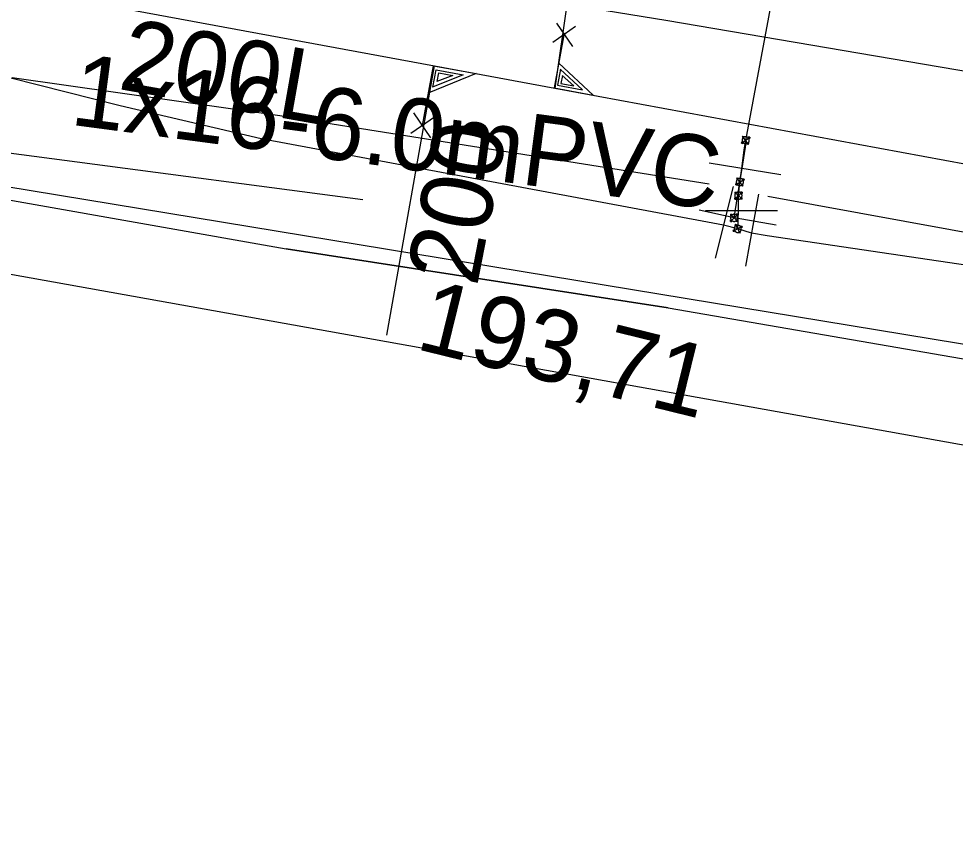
# Model space of a CAD drawing. Extents: x -746464 to -745690, y -1051581 to -1049993.
# Drawn here: x -746212.02 to -746199, y -1050960.98 to -1050949.51 of the extents above; entities that cross this region are included whole.
import ezdxf

# ---------------------------------------------------------------- set-up
doc = ezdxf.new("R2010")
doc.units = 0
for name, color, linetype in [('04_CETIN_neprovozovane', 7, 'Continuous'), ('04_CETIN_NN', 7, 'Continuous'), ('04_CETIN_sdelovaci_podzem', 7, 'Continuous'), ('37_TVNET_sdelovaci_televizni kabely', 7, 'Continuous'), ('48_Prazs_plynarenska_STL', 7, 'Continuous'), ('51_PVaK_kanal_jednotna_neoverena poloha_pripojka', 7, 'Continuous'), ('51_PVaK_kanal_jednotna_overena poloha_rad', 7, 'Continuous'), ('51_PVaK_kanal_objekty', 7, 'Continuous'), ('51_PVaK_kanal_popisy', 7, 'Continuous'), ('51_PVaK_vodovod_chranicky_objekty', 7, 'Continuous'), ('51_PVaK_vodovod_overena poloha_rad', 7, 'Continuous'), ('51_PVaK_vodovod_popisy', 7, 'Continuous'), ('51_PVaK_vodovod_zruseno_neoverena poloha', 7, 'Continuous'), ('51_PVaK_vodovod_zruseno_overena poloha', 7, 'Continuous'), ('55_PREdi_stavby_popisy', 7, 'Continuous')]:
    doc.layers.add(name, color=color, linetype=linetype)

msp = doc.modelspace()

# ---------------------------------------------------------------- linework, layer by layer
at = {"layer": '04_CETIN_neprovozovane'}
msp.add_lwpolyline([(-746187.94, -1050955.84), (-746224.75, -1050949.78)], dxfattribs=at)
at = {"layer": '04_CETIN_NN'}
msp.add_lwpolyline([(-746224.34, -1050954.85), (-746223.72, -1050951.46), (-746222.61, -1050950.62), (-746221.43, -1050950.39), (-746208.3, -1050952.71), (-746202.99, -1050953.53), (-746191.53, -1050955.51), (-746178.55, -1050957.75)], dxfattribs=at)
at = {"layer": '04_CETIN_sdelovaci_podzem'}
for points in [[(-746224.34, -1050954.85), (-746223.72, -1050951.46), (-746222.61, -1050950.62), (-746221.43, -1050950.39), (-746208.3, -1050952.71), (-746202.99, -1050953.53), (-746191.53, -1050955.51), (-746178.55, -1050957.75)], [(-746202.99, -1050953.53), (-746208.3, -1050952.71)]]:
    msp.add_lwpolyline(points, dxfattribs=at)
at = {"layer": '37_TVNET_sdelovaci_televizni kabely'}
msp.add_lwpolyline([(-746232.142, -1050985.844), (-746225.826, -1050950.607), (-746181.624, -1050958.53), (-746182.711, -1050964.596)], dxfattribs=at)
at = {"layer": '48_Prazs_plynarenska_STL'}
msp.add_lwpolyline([(-746223.4, -1050946.22), (-746203.02, -1050949.53), (-746187.08, -1050952.24), (-746178.97, -1050953.64), (-746169.78, -1050955.18), (-746157.4, -1050957.2), (-746140.96, -1050959.93), (-746135.46, -1050960.65)], dxfattribs=at)
at = {"layer": '51_PVaK_kanal_jednotna_neoverena poloha_pripojka'}
for p, q in [((-746203.78, -1050945.01), (-746204.566, -1050950.472)), ((-746206.9, -1050953.91), (-746206.238, -1050950.163))]:
    msp.add_line(p, q, dxfattribs=at)
at = {"layer": '51_PVaK_kanal_jednotna_overena poloha_rad'}
msp.add_lwpolyline([(-746220.71, -1050947.49), (-746206.238, -1050950.163), (-746204.566, -1050950.472), (-746195.224, -1050952.197), (-746185.292, -1050954.031), (-746183.62, -1050954.34)], dxfattribs=at)
at = {"layer": '51_PVaK_kanal_objekty'}
for p, q in [((-746204.276, -1050949.616), (-746204.592, -1050949.84)), ((-746204.316, -1050949.895), (-746204.537, -1050949.571)), ((-746206.288, -1050951.163), (-746206.526, -1050950.816)), ((-746206.225, -1050950.867), (-746206.568, -1050951.105))]:
    msp.add_line(p, q, dxfattribs=at)
for points in [[(-746204.434, -1050949.707), (-746204.575, -1050950.47), (-746204.03, -1050950.571), (-746204.511, -1050950.126)], [(-746206.404, -1050950.992), (-746206.25, -1050950.163), (-746205.659, -1050950.272), (-746206.319, -1050950.537)], [(-746206.261, -1050950.462), (-746206.216, -1050950.22), (-746205.838, -1050950.29), (-746206.264, -1050950.461)], [(-746206.201, -1050950.383), (-746206.179, -1050950.262), (-746205.985, -1050950.298), (-746206.205, -1050950.382)], [(-746204.485, -1050950.21), (-746204.526, -1050950.432), (-746204.178, -1050950.497), (-746204.489, -1050950.209)], [(-746204.46, -1050950.298), (-746204.481, -1050950.409), (-746204.302, -1050950.442), (-746204.464, -1050950.297)]]:
    msp.add_lwpolyline(points, dxfattribs=at)
at = {"layer": '51_PVaK_vodovod_chranicky_objekty'}
for p, q in [((-746201.968, -1050951.241), (-746201.854, -1050951.157)), ((-746201.968, -1050951.241), (-746201.965, -1050951.221)), ((-746201.968, -1050951.241), (-746201.948, -1050951.244)), ((-746201.953, -1050951.142), (-746201.956, -1050951.162)), ((-746201.869, -1050951.256), (-746201.953, -1050951.142)), ((-746201.953, -1050951.142), (-746201.933, -1050951.145)), ((-746201.854, -1050951.157), (-746201.874, -1050951.154)), ((-746201.869, -1050951.256), (-746201.866, -1050951.236)), ((-746201.854, -1050951.157), (-746201.857, -1050951.177)), ((-746201.869, -1050951.256), (-746201.889, -1050951.253)), ((-746201.42, -1050951.678), (-746202.42, -1050951.516)), ((-746202.048, -1050951.82), (-746201.933, -1050951.738)), ((-746202.032, -1050951.721), (-746202.035, -1050951.741)), ((-746201.95, -1050951.836), (-746202.032, -1050951.721)), ((-746202.032, -1050951.721), (-746202.012, -1050951.725)), ((-746201.933, -1050951.738), (-746201.953, -1050951.734)), ((-746201.933, -1050951.738), (-746201.937, -1050951.757)), ((-746202.085, -1050951.84), (-746202.335, -1050952.84)), ((-746202.048, -1050951.82), (-746202.045, -1050951.8)), ((-746202.048, -1050951.82), (-746202.029, -1050951.823)), ((-746201.95, -1050951.836), (-746201.969, -1050951.833)), ((-746201.95, -1050951.836), (-746201.946, -1050951.817)), ((-746201.961, -1050952.019), (-746202.061, -1050951.919)), ((-746202.061, -1050952.019), (-746201.961, -1050951.919)), ((-746202.061, -1050951.919), (-746202.061, -1050951.939)), ((-746202.061, -1050951.919), (-746202.041, -1050951.919)), ((-746202.061, -1050952.019), (-746202.061, -1050951.999)), ((-746202.061, -1050952.019), (-746202.041, -1050952.019)), ((-746201.961, -1050951.919), (-746201.981, -1050951.919)), ((-746201.961, -1050952.019), (-746201.981, -1050952.019)), ((-746201.961, -1050951.919), (-746201.961, -1050951.939)), ((-746201.961, -1050952.019), (-746201.961, -1050951.999)), ((-746201.732, -1050951.95), (-746201.914, -1050952.95)), ((-746201.47, -1050952.18), (-746202.47, -1050952.18)), ((-746202.121, -1050952.328), (-746202.021, -1050952.228)), ((-746202.121, -1050952.228), (-746202.021, -1050952.328)), ((-746202.121, -1050952.228), (-746202.121, -1050952.248)), ((-746202.121, -1050952.228), (-746202.101, -1050952.228)), ((-746202.021, -1050952.228), (-746202.041, -1050952.228)), ((-746202.021, -1050952.228), (-746202.021, -1050952.248)), ((-746202.121, -1050952.328), (-746202.121, -1050952.308)), ((-746202.121, -1050952.328), (-746202.101, -1050952.328)), ((-746201.959, -1050952.398), (-746202.084, -1050952.463)), ((-746202.054, -1050952.368), (-746202.06, -1050952.387)), ((-746201.989, -1050952.493), (-746202.054, -1050952.368)), ((-746202.054, -1050952.368), (-746202.035, -1050952.374)), ((-746202.021, -1050952.328), (-746202.041, -1050952.328)), ((-746202.021, -1050952.328), (-746202.021, -1050952.308)), ((-746201.959, -1050952.398), (-746201.978, -1050952.392)), ((-746201.959, -1050952.398), (-746201.965, -1050952.417)), ((-746202.084, -1050952.463), (-746202.078, -1050952.444)), ((-746202.084, -1050952.463), (-746202.065, -1050952.469)), ((-746201.989, -1050952.493), (-746202.008, -1050952.487)), ((-746201.989, -1050952.493), (-746201.983, -1050952.474))]:
    msp.add_line(p, q, dxfattribs=at)
for points in [[(-746201.903, -1050951.149), (-746201.908, -1050951.149), (-746201.913, -1050951.149), (-746201.918, -1050951.149), (-746201.924, -1050951.15), (-746201.929, -1050951.153), (-746201.933, -1050951.155), (-746201.938, -1050951.157), (-746201.942, -1050951.161), (-746201.946, -1050951.164), (-746201.95, -1050951.168), (-746201.953, -1050951.172), (-746201.956, -1050951.177), (-746201.958, -1050951.182), (-746201.959, -1050951.186), (-746201.96, -1050951.191), (-746201.961, -1050951.196), (-746201.961, -1050951.201), (-746201.961, -1050951.206), (-746201.959, -1050951.212), (-746201.957, -1050951.217), (-746201.955, -1050951.221), (-746201.952, -1050951.226), (-746201.949, -1050951.23), (-746201.946, -1050951.234), (-746201.942, -1050951.238), (-746201.938, -1050951.241), (-746201.933, -1050951.244), (-746201.928, -1050951.246), (-746201.923, -1050951.248), (-746201.918, -1050951.248), (-746201.913, -1050951.249), (-746201.908, -1050951.249), (-746201.903, -1050951.249), (-746201.898, -1050951.247), (-746201.893, -1050951.245), (-746201.888, -1050951.243), (-746201.884, -1050951.24), (-746201.879, -1050951.237), (-746201.876, -1050951.234), (-746201.872, -1050951.23), (-746201.868, -1050951.226), (-746201.866, -1050951.221), (-746201.864, -1050951.216), (-746201.862, -1050951.211), (-746201.861, -1050951.206), (-746201.861, -1050951.202), (-746201.861, -1050951.196), (-746201.861, -1050951.191), (-746201.862, -1050951.186), (-746201.865, -1050951.181), (-746201.867, -1050951.176), (-746201.869, -1050951.172), (-746201.873, -1050951.167), (-746201.876, -1050951.164), (-746201.88, -1050951.16), (-746201.884, -1050951.156), (-746201.889, -1050951.154), (-746201.894, -1050951.152), (-746201.898, -1050951.15), (-746201.903, -1050951.149)], [(-746201.983, -1050951.73), (-746201.988, -1050951.729), (-746201.993, -1050951.729), (-746201.998, -1050951.729), (-746202.003, -1050951.73), (-746202.009, -1050951.732), (-746202.013, -1050951.735), (-746202.017, -1050951.737), (-746202.022, -1050951.74), (-746202.026, -1050951.744), (-746202.029, -1050951.747), (-746202.033, -1050951.752), (-746202.036, -1050951.756), (-746202.038, -1050951.761), (-746202.039, -1050951.766), (-746202.04, -1050951.771), (-746202.041, -1050951.776), (-746202.041, -1050951.781), (-746202.041, -1050951.786), (-746202.039, -1050951.791), (-746202.037, -1050951.797), (-746202.035, -1050951.801), (-746202.033, -1050951.805), (-746202.029, -1050951.81), (-746202.026, -1050951.814), (-746202.022, -1050951.817), (-746202.018, -1050951.821), (-746202.013, -1050951.824), (-746202.009, -1050951.826), (-746202.004, -1050951.827), (-746201.999, -1050951.828), (-746201.994, -1050951.829), (-746201.989, -1050951.829), (-746201.984, -1050951.829), (-746201.979, -1050951.827), (-746201.973, -1050951.825), (-746201.969, -1050951.823), (-746201.964, -1050951.821), (-746201.96, -1050951.817), (-746201.956, -1050951.814), (-746201.952, -1050951.81), (-746201.949, -1050951.806), (-746201.946, -1050951.801), (-746201.944, -1050951.797), (-746201.942, -1050951.792), (-746201.941, -1050951.787), (-746201.941, -1050951.782), (-746201.941, -1050951.777), (-746201.941, -1050951.772), (-746201.942, -1050951.767), (-746201.944, -1050951.761), (-746201.947, -1050951.757), (-746201.949, -1050951.752), (-746201.952, -1050951.748), (-746201.956, -1050951.744), (-746201.959, -1050951.74), (-746201.964, -1050951.737), (-746201.968, -1050951.734), (-746201.973, -1050951.732), (-746201.978, -1050951.73), (-746201.983, -1050951.73)], [(-746202.011, -1050951.919), (-746202.016, -1050951.919), (-746202.021, -1050951.92), (-746202.026, -1050951.921), (-746202.031, -1050951.923), (-746202.036, -1050951.926), (-746202.04, -1050951.929), (-746202.044, -1050951.932), (-746202.048, -1050951.936), (-746202.051, -1050951.94), (-746202.054, -1050951.944), (-746202.057, -1050951.949), (-746202.059, -1050951.954), (-746202.06, -1050951.959), (-746202.061, -1050951.964), (-746202.061, -1050951.969), (-746202.061, -1050951.974), (-746202.06, -1050951.979), (-746202.059, -1050951.984), (-746202.057, -1050951.989), (-746202.054, -1050951.994), (-746202.051, -1050951.998), (-746202.048, -1050952.002), (-746202.044, -1050952.006), (-746202.04, -1050952.009), (-746202.036, -1050952.012), (-746202.031, -1050952.015), (-746202.026, -1050952.017), (-746202.021, -1050952.018), (-746202.016, -1050952.019), (-746202.011, -1050952.019), (-746202.006, -1050952.019), (-746202.001, -1050952.018), (-746201.996, -1050952.017), (-746201.991, -1050952.015), (-746201.986, -1050952.012), (-746201.982, -1050952.009), (-746201.978, -1050952.006), (-746201.974, -1050952.002), (-746201.971, -1050951.998), (-746201.968, -1050951.994), (-746201.965, -1050951.989), (-746201.963, -1050951.984), (-746201.962, -1050951.979), (-746201.961, -1050951.974), (-746201.961, -1050951.969), (-746201.961, -1050951.964), (-746201.962, -1050951.959), (-746201.963, -1050951.954), (-746201.965, -1050951.949), (-746201.968, -1050951.944), (-746201.971, -1050951.94), (-746201.974, -1050951.936), (-746201.978, -1050951.932), (-746201.982, -1050951.929), (-746201.986, -1050951.926), (-746201.991, -1050951.923), (-746201.996, -1050951.921), (-746202.001, -1050951.92), (-746202.006, -1050951.919), (-746202.011, -1050951.919)], [(-746202.021, -1050952.278), (-746202.021, -1050952.273), (-746202.022, -1050952.268), (-746202.023, -1050952.263), (-746202.025, -1050952.258), (-746202.028, -1050952.253), (-746202.031, -1050952.249), (-746202.034, -1050952.245), (-746202.038, -1050952.241), (-746202.042, -1050952.238), (-746202.046, -1050952.235), (-746202.051, -1050952.232), (-746202.056, -1050952.23), (-746202.061, -1050952.229), (-746202.066, -1050952.228), (-746202.071, -1050952.228), (-746202.076, -1050952.228), (-746202.081, -1050952.229), (-746202.086, -1050952.23), (-746202.091, -1050952.232), (-746202.096, -1050952.235), (-746202.1, -1050952.238), (-746202.104, -1050952.241), (-746202.108, -1050952.245), (-746202.111, -1050952.249), (-746202.114, -1050952.253), (-746202.117, -1050952.258), (-746202.119, -1050952.263), (-746202.12, -1050952.268), (-746202.121, -1050952.273), (-746202.121, -1050952.278), (-746202.121, -1050952.283), (-746202.12, -1050952.288), (-746202.119, -1050952.293), (-746202.117, -1050952.298), (-746202.114, -1050952.303), (-746202.111, -1050952.307), (-746202.108, -1050952.311), (-746202.104, -1050952.315), (-746202.1, -1050952.318), (-746202.096, -1050952.321), (-746202.091, -1050952.324), (-746202.086, -1050952.326), (-746202.081, -1050952.327), (-746202.076, -1050952.328), (-746202.071, -1050952.328), (-746202.066, -1050952.328), (-746202.061, -1050952.327), (-746202.056, -1050952.326), (-746202.051, -1050952.324), (-746202.046, -1050952.321), (-746202.042, -1050952.318), (-746202.038, -1050952.315), (-746202.034, -1050952.311), (-746202.031, -1050952.307), (-746202.028, -1050952.303), (-746202.025, -1050952.298), (-746202.023, -1050952.293), (-746202.022, -1050952.288), (-746202.021, -1050952.283), (-746202.021, -1050952.278)], [(-746202.069, -1050952.416), (-746202.07, -1050952.42), (-746202.071, -1050952.425), (-746202.072, -1050952.431), (-746202.071, -1050952.436), (-746202.07, -1050952.442), (-746202.068, -1050952.446), (-746202.066, -1050952.451), (-746202.064, -1050952.456), (-746202.061, -1050952.46), (-746202.058, -1050952.464), (-746202.054, -1050952.468), (-746202.05, -1050952.472), (-746202.046, -1050952.474), (-746202.041, -1050952.477), (-746202.036, -1050952.478), (-746202.032, -1050952.48), (-746202.026, -1050952.48), (-746202.021, -1050952.481), (-746202.016, -1050952.481), (-746202.01, -1050952.479), (-746202.006, -1050952.478), (-746202.001, -1050952.476), (-746201.996, -1050952.473), (-746201.992, -1050952.47), (-746201.988, -1050952.467), (-746201.983, -1050952.464), (-746201.98, -1050952.459), (-746201.978, -1050952.455), (-746201.975, -1050952.45), (-746201.974, -1050952.446), (-746201.972, -1050952.441), (-746201.972, -1050952.436), (-746201.971, -1050952.431), (-746201.971, -1050952.425), (-746201.973, -1050952.42), (-746201.974, -1050952.415), (-746201.976, -1050952.41), (-746201.979, -1050952.405), (-746201.982, -1050952.401), (-746201.984, -1050952.397), (-746201.988, -1050952.393), (-746201.992, -1050952.389), (-746201.997, -1050952.387), (-746202.001, -1050952.384), (-746202.006, -1050952.383), (-746202.011, -1050952.381), (-746202.016, -1050952.381), (-746202.021, -1050952.38), (-746202.026, -1050952.381), (-746202.032, -1050952.382), (-746202.037, -1050952.384), (-746202.042, -1050952.385), (-746202.047, -1050952.388), (-746202.051, -1050952.391), (-746202.055, -1050952.394), (-746202.059, -1050952.398), (-746202.063, -1050952.402), (-746202.065, -1050952.406), (-746202.067, -1050952.411), (-746202.069, -1050952.416)]]:
    msp.add_lwpolyline(points, dxfattribs=at)
at = {"layer": '51_PVaK_vodovod_overena poloha_rad'}
for p, q in [((-746201.91, -1050951.2), (-746201.5, -1050949.01)), ((-746202.02, -1050952.43), (-746202.01, -1050952.18)), ((-746202.02, -1050952.43), (-746202.22, -1050952.38)), ((-746201.83, -1050952.49), (-746202.02, -1050952.43))]:
    msp.add_line(p, q, dxfattribs=at)
for points in [[(-746202.22, -1050952.38), (-746202.44, -1050952.34), (-746208.65, -1050951.18), (-746210.61, -1050950.72), (-746212.5, -1050950.24), (-746212.78, -1050950.19)], [(-746202.01, -1050952.18), (-746202.01, -1050951.97), (-746201.99, -1050951.78), (-746201.96, -1050951.56), (-746201.93, -1050951.33), (-746201.91, -1050951.2)], [(-746042.7, -1051019.92), (-746042.94, -1051019.91), (-746043.12, -1051019.91), (-746062.01, -1051019.53), (-746073.53, -1051019.56), (-746091.39, -1051018.74), (-746129.45, -1051017.12), (-746129.85, -1051017.08), (-746132.44, -1051014.95), (-746132.41, -1051014.45), (-746131.88, -1050978.37), (-746130.6, -1050966.48), (-746130.53, -1050965.33), (-746131.39, -1050964.15), (-746150.56, -1050960.82), (-746178.86, -1050955.89), (-746201.61, -1050952.53), (-746201.83, -1050952.49)]]:
    msp.add_lwpolyline(points, dxfattribs=at)
at = {"layer": '51_PVaK_vodovod_zruseno_neoverena poloha'}
msp.add_line((-746201.96, -1050951.59), (-746201.902, -1050951.235), dxfattribs=at)
msp.add_lwpolyline([(-746202.072, -1050952.279), (-746201.99, -1050951.78), (-746201.96, -1050951.59)], dxfattribs=at)
at = {"layer": '51_PVaK_vodovod_zruseno_overena poloha'}
for p, q in [((-746202.072, -1050952.279), (-746202.556, -1050952.17)), ((-746201.487, -1050952.382), (-746202.072, -1050952.279))]:
    msp.add_line(p, q, dxfattribs=at)
for points in [[(-746202.42, -1050951.81), (-746208.39, -1050950.86), (-746212.11, -1050950.33)], [(-746129.55, -1050965.2), (-746136.31, -1050963.9), (-746201.6, -1050951.98)]]:
    msp.add_lwpolyline(points, dxfattribs=at)
at = {"layer": '55_PREdi_stavby_popisy'}
msp.add_lwpolyline([(-746221.66, -1050950.152), (-746215.537, -1050950.927), (-746207.236, -1050952.025)], dxfattribs=at)

# ---------------------------------------------------------------- texts
at = {"layer": '51_PVaK_kanal_popisy'}
for s, rotation, p in [('200', 78.9801, (-746205.649, -1050953.248)), ('193,71', 346.1982, (-746206.521, -1050954.097))]:
    msp.add_text(s, height=1, rotation=rotation, dxfattribs=at).set_placement(p)
at = {"layer": '51_PVaK_vodovod_popisy'}
msp.add_text('200L', height=1, rotation=349.9775, dxfattribs=at).set_placement((-746210.657, -1050950.482))
at = {"layer": '55_PREdi_stavby_popisy'}
msp.add_text('1x16-6.0mPVC', height=1, rotation=352.466, dxfattribs=at).set_placement((-746211.321, -1050950.98))

doc.saveas('drawing.dxf')
